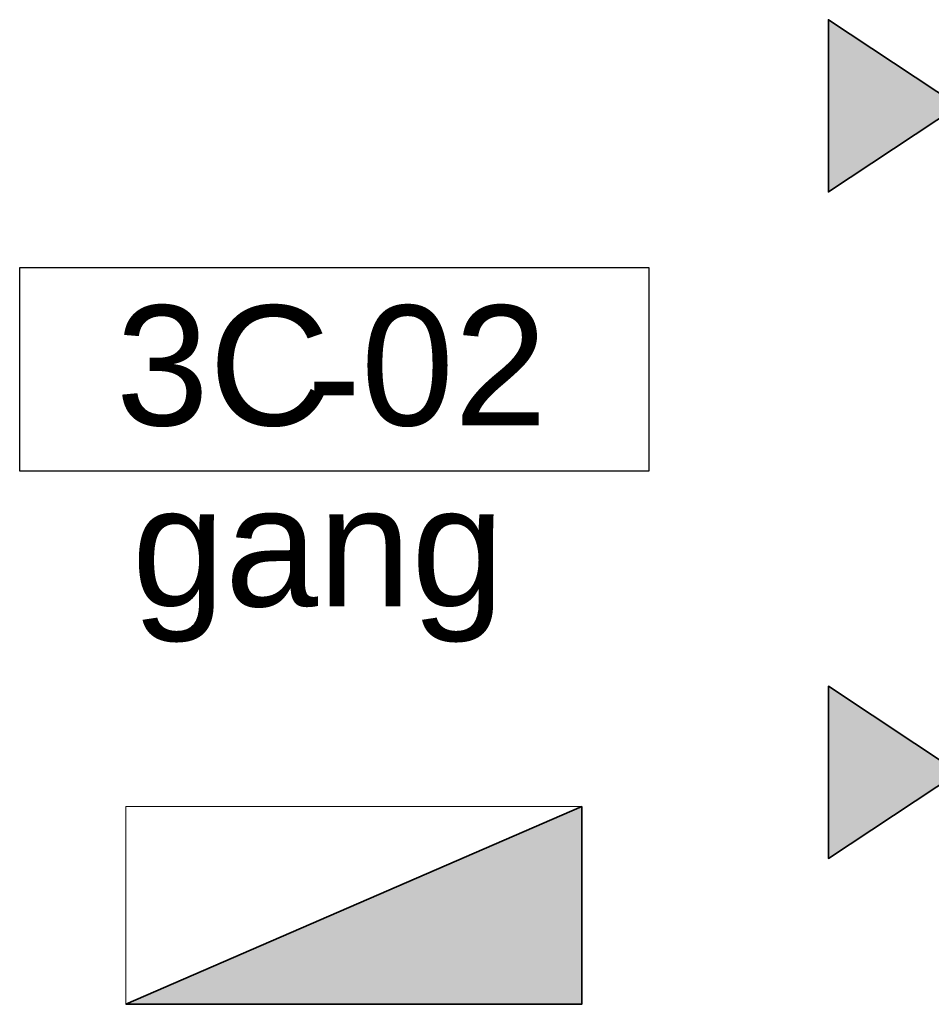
# Model space of a CAD drawing. Header units: millimetres. Extents: x -526411 to -400573, y 47353 to 130199.
# Tile 441 of 543: x -470455 to -469224, y 111697 to 113026. Entities that reach past the tile are written whole.
import ezdxf

# ---------------------------------------------------------------- set-up
doc = ezdxf.new("R2010")
doc.units = ezdxf.units.MM
for name, color, linetype, lineweight in [('01_ALGEMEEN', 7, 'Continuous', 18), ('08_RUIMTENUMMERING', 7, 'Continuous', 18), ('65_BRANDWEERSYMBOLEN', 7, 'Continuous', 18), ('m-pg-03_AI_dwg', 8, 'Continuous', 18)]:
    doc.layers.add(name, color=color, linetype=linetype, lineweight=lineweight)
doc.styles.add('Arial_2', font='arial.ttf', dxfattribs={"height": 7.29503})
doc.styles.add('Frutiger', font='Frutrg__0.ttf', dxfattribs={"height": 7.29503})

# ---------------------------------------------------------------- blocks, each defined once
blk = doc.blocks.new('m-pg-03_AI_dwg_block 3174-642143-3e Verdieping - Percelen telling LI')
at = {"layer": '01_ALGEMEEN', "color": 53, "lineweight": 35, "flags": 128}
blk.add_lwpolyline([(-201.989, 1180.657), (-174.251, 1192.677), (-174.251, 1180.657)], close=True, dxfattribs=at)
blk = doc.blocks.new('m-pg-03_AI_dwg_block 3175-642144-3e Verdieping - Percelen telling LI')
at = {"layer": '01_ALGEMEEN'}
blk.add_hatch(color=10, dxfattribs=at).paths.add_polyline_path([(-201.989, 1180.657), (-174.251, 1180.657), (-174.251, 1192.677), (-188.185, 1186.639)], flags=0)
at = {"layer": '01_ALGEMEEN', "color": 133, "flags": 128}
blk.add_lwpolyline([(-201.989, 1180.657), (-174.251, 1192.677), (-174.251, 1180.657)], close=True, dxfattribs=at)
blk = doc.blocks.new('m-pg-03_AI_dwg_block 3176-642145-3e Verdieping - Percelen telling LI')
at = {"layer": '01_ALGEMEEN', "color": 213, "lineweight": 13, "flags": 128}
blk.add_lwpolyline([(-201.989, 1180.657), (-201.989, 1192.677), (-174.251, 1192.677), (-174.251, 1180.657)], close=True, dxfattribs=at)
blk = doc.blocks.new('m-pg-03_AI_dwg_block 7950-646918-3e Verdieping - Percelen telling LI')
at = {"layer": '65_BRANDWEERSYMBOLEN', "color": 53, "lineweight": 35, "flags": 128}
blk.add_lwpolyline([(-151.329, 1194.758), (-159.244, 1189.524), (-159.244, 1199.996)], close=True, dxfattribs=at)
blk = doc.blocks.new('m-pg-03_AI_dwg_block 7951-646919-3e Verdieping - Percelen telling LI')
at = {"layer": '65_BRANDWEERSYMBOLEN'}
blk.add_hatch(color=10, dxfattribs=at).paths.add_polyline_path([(-159.244, 1189.524), (-151.329, 1194.758), (-159.244, 1199.996)], flags=0)
at = {"layer": '65_BRANDWEERSYMBOLEN', "color": 133, "flags": 128}
blk.add_lwpolyline([(-151.329, 1194.758), (-159.244, 1189.524), (-159.244, 1199.996)], close=True, dxfattribs=at)
blk = doc.blocks.new('m-pg-03_AI_dwg_block 7949-646920-3e Verdieping - Percelen telling LI')
for name in ['m-pg-03_AI_dwg_block 7950-646918-3e Verdieping - Percelen telling LI', 'm-pg-03_AI_dwg_block 7951-646919-3e Verdieping - Percelen telling LI']:
    blk.add_blockref(name, (0, 0))
blk = doc.blocks.new('m-pg-03_AI_dwg_block 7953-646921-3e Verdieping - Percelen telling LI')
at = {"layer": '65_BRANDWEERSYMBOLEN', "color": 53, "lineweight": 35, "flags": 128}
blk.add_lwpolyline([(-151.329, 1235.286), (-159.244, 1230.051), (-159.244, 1240.524)], close=True, dxfattribs=at)
blk = doc.blocks.new('m-pg-03_AI_dwg_block 7954-646922-3e Verdieping - Percelen telling LI')
at = {"layer": '65_BRANDWEERSYMBOLEN'}
blk.add_hatch(color=10, dxfattribs=at).paths.add_polyline_path([(-159.244, 1230.051), (-151.329, 1235.286), (-159.244, 1240.524)], flags=0)
at = {"layer": '65_BRANDWEERSYMBOLEN', "color": 133, "flags": 128}
blk.add_lwpolyline([(-151.329, 1235.286), (-159.244, 1230.051), (-159.244, 1240.524)], close=True, dxfattribs=at)
blk = doc.blocks.new('m-pg-03_AI_dwg_block 7952-646923-3e Verdieping - Percelen telling LI')
for name in ['m-pg-03_AI_dwg_block 7953-646921-3e Verdieping - Percelen telling LI', 'm-pg-03_AI_dwg_block 7954-646922-3e Verdieping - Percelen telling LI']:
    blk.add_blockref(name, (0, 0))
blk = doc.blocks.new('m-pg-03_AI_dwg_block 8194-647163-3e Verdieping - Percelen telling LI')
at = {"layer": '65_BRANDWEERSYMBOLEN', "color": 133, "flags": 128}
blk.add_lwpolyline([(-201.989, 1180.657), (-201.989, 1192.677), (-174.251, 1192.677)], close=True, dxfattribs=at)
blk.add_lwpolyline([(-201.989, 1180.657), (-201.989, 1192.677), (-174.251, 1192.677)], close=True, dxfattribs=at)
blk = doc.blocks.new('m-pg-03_AI_dwg_block 8832-647800-3e Verdieping - Percelen telling LI')
at = {"layer": '08_RUIMTENUMMERING', "color": 253, "lineweight": 25, "flags": 128}
blk.add_lwpolyline([(-208.447, 1213.067), (-208.447, 1225.451), (-170.17, 1225.451), (-170.17, 1213.067)], close=True, dxfattribs=at)
at = {"layer": '08_RUIMTENUMMERING', "color": 133, "flags": 128}
blk.add_lwpolyline([(-208.447, 1213.067), (-208.447, 1225.451), (-170.17, 1225.451), (-170.17, 1213.067)], close=True, dxfattribs=at)
blk = doc.blocks.new('m-pg-03_AI_dwg_block 8833-647801-3e Verdieping - Percelen telling LI')
at = {"layer": '08_RUIMTENUMMERING', "insert": (-190.946, 1222.578), "char_height": 7.295, "width": 4.10554, "attachment_point": 1, "line_spacing_factor": 1.017696, "style": 'Frutiger'}
blk.add_mtext('-', dxfattribs=at)
blk = doc.blocks.new('m-pg-03_AI_dwg_block 8834-647802-3e Verdieping - Percelen telling LI')
at = {"layer": '08_RUIMTENUMMERING', "color": 133, "flags": 128}
blk.add_lwpolyline([(-208.447, 1225.451), (-170.17, 1225.451), (-170.17, 1213.067), (-208.447, 1213.067)], close=True, dxfattribs=at)
blk = doc.blocks.new('m-pg-03_AI_dwg_block 8835-647803-3e Verdieping - Percelen telling LI')
at = {"layer": '08_RUIMTENUMMERING', "color": 133, "flags": 128}
blk.add_lwpolyline([(-208.447, 1213.067), (-208.447, 1225.451), (-170.17, 1225.451)], dxfattribs=at)
blk = doc.blocks.new('m-pg-03_AI_dwg_block 8836-647804-3e Verdieping - Percelen telling LI')
at = {"layer": '08_RUIMTENUMMERING', "color": 133, "flags": 128}
blk.add_lwpolyline([(-208.447, 1213.067), (-170.17, 1213.067), (-170.17, 1225.451)], dxfattribs=at)
blk = doc.blocks.new('m-pg-03_AI_dwg_block 8831-647805-3e Verdieping - Percelen telling LI')
for name in ['m-pg-03_AI_dwg_block 8832-647800-3e Verdieping - Percelen telling LI', 'm-pg-03_AI_dwg_block 8834-647802-3e Verdieping - Percelen telling LI', 'm-pg-03_AI_dwg_block 8835-647803-3e Verdieping - Percelen telling LI', 'm-pg-03_AI_dwg_block 8836-647804-3e Verdieping - Percelen telling LI', 'm-pg-03_AI_dwg_block 8833-647801-3e Verdieping - Percelen telling LI']:
    blk.add_blockref(name, (0, 0))
blk = doc.blocks.new('m-pg-03_AI_dwg_block 8837-647806-3e Verdieping - Percelen telling LI')
at = {"layer": '08_RUIMTENUMMERING', "insert": (-201.626, 1212.15), "char_height": 7.295, "width": 27.05783, "attachment_point": 1, "line_spacing_factor": 0.938532, "style": 'Arial_2'}
blk.add_mtext('gang', dxfattribs=at)
blk = doc.blocks.new('m-pg-03_AI_dwg_block 8838-647807-3e Verdieping - Percelen telling LI')
at = {"layer": '08_RUIMTENUMMERING', "insert": (-202.601, 1223.149), "char_height": 7.295, "width": 15.48705, "attachment_point": 1, "line_spacing_factor": 0.938532, "style": 'Arial_2'}
blk.add_mtext('3C', dxfattribs=at)
blk = doc.blocks.new('m-pg-03_AI_dwg_block 8839-647808-3e Verdieping - Percelen telling LI')
at = {"layer": '08_RUIMTENUMMERING', "insert": (-187.689, 1223.149), "char_height": 7.295, "width": 13.52891, "attachment_point": 1, "line_spacing_factor": 0.938532, "style": 'Arial_2'}
blk.add_mtext('02', dxfattribs=at)
blk = doc.blocks.new('m-pg-03_AI_dwg-638970-3e Verdieping - Percelen telling LI')
for name in ['m-pg-03_AI_dwg_block 7952-646923-3e Verdieping - Percelen telling LI', 'm-pg-03_AI_dwg_block 8831-647805-3e Verdieping - Percelen telling LI', 'm-pg-03_AI_dwg_block 8838-647807-3e Verdieping - Percelen telling LI', 'm-pg-03_AI_dwg_block 8839-647808-3e Verdieping - Percelen telling LI', 'm-pg-03_AI_dwg_block 8837-647806-3e Verdieping - Percelen telling LI', 'm-pg-03_AI_dwg_block 7949-646920-3e Verdieping - Percelen telling LI', 'm-pg-03_AI_dwg_block 3174-642143-3e Verdieping - Percelen telling LI', 'm-pg-03_AI_dwg_block 3175-642144-3e Verdieping - Percelen telling LI', 'm-pg-03_AI_dwg_block 3176-642145-3e Verdieping - Percelen telling LI', 'm-pg-03_AI_dwg_block 8194-647163-3e Verdieping - Percelen telling LI']:
    blk.add_blockref(name, (0, 0))

msp = doc.modelspace()

# ---------------------------------------------------------------- block references
at = {"layer": 'm-pg-03_AI_dwg', "color": 133, "xscale": 22.2068924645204, "yscale": 22.2068924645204, "zscale": 22.2068924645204}
msp.add_blockref('m-pg-03_AI_dwg-638970-3e Verdieping - Percelen telling LI', (-465826.5, 85478), dxfattribs=at)

doc.saveas('drawing.dxf')
